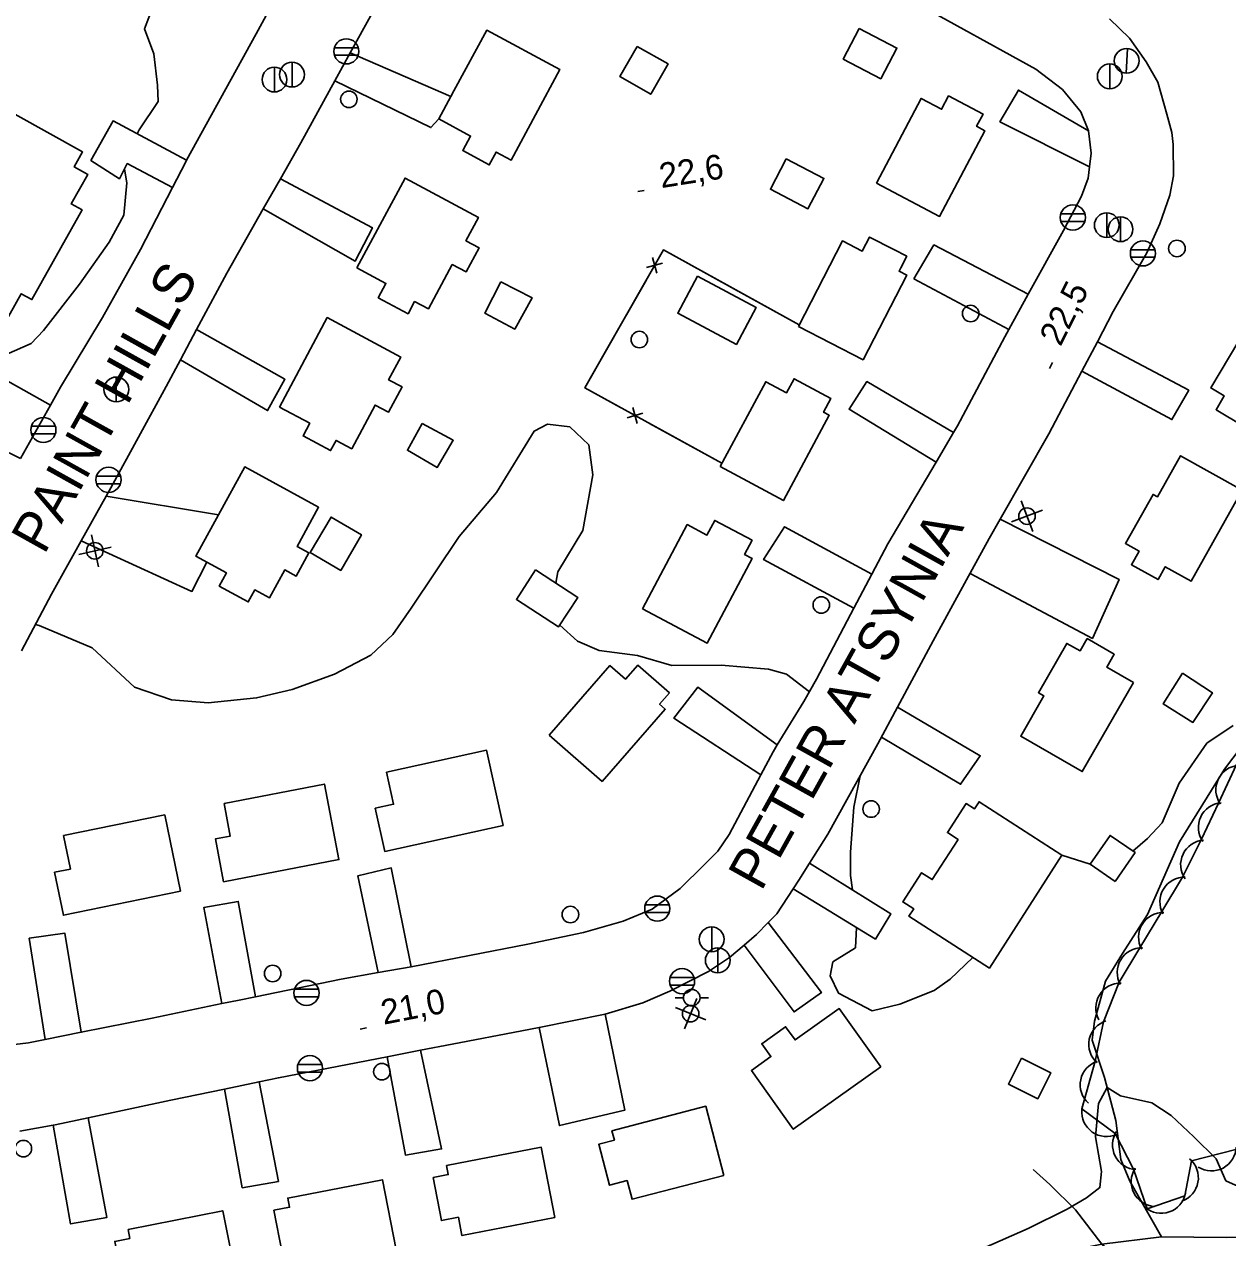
# Model space of a CAD drawing. Extents: x 646142 to 649934, y 5874075 to 5876351.
# Drawn here: x 646899.7 to 647045.4, y 5875229.3 to 5875376.2 of the extents above; entities that cross this region are included whole.
import ezdxf

# ---------------------------------------------------------------- set-up
doc = ezdxf.new("R2010")
doc.units = 0
for name, color, linetype in [('Niveau 1', 7, 'Continuous'), ('Niveau 15', 7, 'Continuous'), ('Niveau 19', 7, 'Continuous'), ('Niveau 2', 7, 'Continuous'), ('Niveau 21', 7, 'Continuous'), ('Niveau 22', 7, 'Continuous'), ('Niveau 3', 7, 'Continuous'), ('Niveau 31', 7, 'Continuous'), ('Niveau 36', 7, 'Continuous'), ('Niveau 37', 7, 'Continuous'), ('Niveau 4', 7, 'Continuous'), ('Niveau 44', 7, 'Continuous')]:
    doc.layers.add(name, color=color, linetype=linetype)

msp = doc.modelspace()

# ---------------------------------------------------------------- linework, layer by layer
at = {"layer": 'Niveau 1'}
msp.add_lwpolyline([(647015.79, 5875228.04), (647021.2, 5875230.42), (647025.93, 5875232.77), (647028.25, 5875234.14), (647029.89, 5875235.37), (647030.08, 5875237.33), (647029.35, 5875241.53), (647029.71, 5875245.58), (647030.76, 5875247.49), (647032.36, 5875246.48), (647036.18, 5875245.63), (647038.52, 5875244.09), (647041.26, 5875241.51), (647043.95, 5875238.87), (647045.15, 5875236.21), (647046.29, 5875235.67), (647047.84, 5875235.17), (647048.69, 5875235.73)], dxfattribs=at)
at = {"layer": 'Niveau 19'}
for points in [[(646951.31, 5875367.48), (646939.11, 5875372.76)], [(646937.27, 5875369.4), (646948.9, 5875363.73), (646949.84, 5875364.77)], [(647028.61, 5875358.96), (647017.78, 5875364.44), (647020.01, 5875368.26), (647028.52, 5875363.32), (647028.52, 5875363.32)], [(646917.61, 5875356.47), (646912.13, 5875359.36), (646911.18, 5875357.53), (646907.73, 5875359.75), (646910.41, 5875364.54), (646919.31, 5875359.76)], [(646928.6, 5875353.89), (646939.73, 5875347.56), (646941.81, 5875351.59), (646930.67, 5875357.53)], [(647021.21, 5875343.55), (647009.78, 5875349.51), (647007.37, 5875345.4)], [(647018.86, 5875339.28), (647007.37, 5875345.4)], [(646918.57, 5875335.62), (646929.11, 5875329.45), (646931.22, 5875333.26), (646920.52, 5875339.27)], [(647029.59, 5875337.79), (647040.64, 5875331.92), (647038.61, 5875328.36), (647027.71, 5875334.22)], [(646899.21, 5875323.65), (646890.97, 5875327.69), (646894.68, 5875334.67), (646902.84, 5875330.13)], [(647010.06, 5875323.23), (646999.52, 5875329.62), (647001.68, 5875332.97), (647012.18, 5875326.81)], [(646909.58, 5875319.11), (646923.17, 5875316.82)], [(647017.81, 5875316.3), (647032.21, 5875309.02), (647028.97, 5875301.88), (647014.16, 5875309.75)], [(647000.11, 5875305.54), (646989.16, 5875311.42), (646991.71, 5875315.39), (647002.29, 5875309.66)], [(646921.75, 5875311.11), (646919.96, 5875307.57), (646906.56, 5875313.69)], [(646988.85, 5875285.37), (646978.31, 5875292.2), (646981.22, 5875295.98), (646990.82, 5875288.97)], [(647005.37, 5875293.53), (647015.39, 5875287.66), (647013.01, 5875284.21), (647003.43, 5875289.9)], [(646942.49, 5875261.41), (646940.06, 5875273.13), (646944.09, 5875274.08), (646946.48, 5875262.11)], [(646994.73, 5875274.66), (647004.56, 5875268.54), (647002.71, 5875265.46), (646992.75, 5875271.55)], [(646923.58, 5875257.65), (646921.39, 5875269.29), (646925.56, 5875270.03), (646927.64, 5875258.49)], [(646989.74, 5875267.48), (646996.16, 5875259), (646992.86, 5875256.65), (646986.81, 5875264.75)], [(646902.17, 5875253.31), (646900.26, 5875265.56), (646904.55, 5875266.2), (646906.56, 5875254.18)], [(646969.98, 5875256.37), (646972.38, 5875244.77), (646964.45, 5875242.89), (646962.01, 5875254.77)], [(646947.63, 5875252), (646950.19, 5875240.07), (646945.8, 5875239.31), (646943.6, 5875251.22)], [(646928.08, 5875248.19), (646930.43, 5875236.12), (646926.04, 5875235.35), (646923.91, 5875247.31)], [(646907.41, 5875243.83), (646909.65, 5875231.74), (646905.26, 5875230.97), (646903.14, 5875242.93)]]:
    msp.add_lwpolyline(points, dxfattribs=at)
at = {"layer": 'Niveau 2'}
for points in [[(646911.01, 5875394.37), (646913.78, 5875394.03), (646915.56, 5875391.84), (646918.14, 5875389.28), (646922.08, 5875386.26), (646922.62, 5875384.49), (646922.21, 5875383.52), (646920.33, 5875381.81), (646917.4, 5875380.25), (646915.25, 5875378.44), (646914.23, 5875375.68), (646915.36, 5875372.67), (646915.77, 5875368.88), (646915.87, 5875366.88), (646913.55, 5875363.45), (646913.33, 5875362.97)], [(646911.78, 5875358.68), (646912.07, 5875357.03), (646911.7, 5875353.14), (646909.93, 5875349.84), (646906.36, 5875344.76), (646901.98, 5875339.14), (646900.49, 5875337.58), (646897.48, 5875336.24)], [(646901.01, 5875303.54), (646901.45, 5875303.43), (646907.89, 5875300.72), (646913.01, 5875295.96), (646917.48, 5875294.44), (646921.93, 5875294.06), (646927.78, 5875294.66), (646932.08, 5875295.7), (646937.22, 5875297.53), (646941.62, 5875299.84), (646944.27, 5875302.34), (646946.5, 5875305.53), (646952.33, 5875314.2), (646956.85, 5875319.56), (646961.38, 5875326.98), (646963.02, 5875327.81), (646965.69, 5875327.5), (646967.99, 5875325.32), (646968.5, 5875321.66), (646967.28, 5875314.92), (646964.27, 5875309.92), (646964.02, 5875308.56)], [(646964.49, 5875303.48), (646966.65, 5875301.56), (646969.25, 5875300.39), (646973.89, 5875299.81), (646978.04, 5875298.6), (646984.05, 5875298.64), (646989.78, 5875298.14), (646991.96, 5875297.54), (646994.71, 5875295.42)], [(647033.88, 5875276.13), (647035.66, 5875277.66), (647037.41, 5875279.53), (647039.47, 5875284.35), (647042.84, 5875289.17), (647046.04, 5875291.33)], [(647000.86, 5875285.24), (647000.11, 5875281.43), (646999.67, 5875276), (646999.69, 5875273.15), (646999.93, 5875271.43)], [(647025.29, 5875275.62), (647028.71, 5875274.54)], [(647000.41, 5875266.87), (647000.29, 5875264.42), (646997.55, 5875262.71), (646997.22, 5875261.02), (646998.25, 5875258.91), (647002.31, 5875256.78), (647005.66, 5875257.59), (647009.83, 5875259.24), (647011.75, 5875260.62), (647014.51, 5875263.24)]]:
    msp.add_lwpolyline(points, dxfattribs=at)
at = {"layer": 'Niveau 21'}
for points in [[(646899.21, 5875323.65), (646902.84, 5875330.13), (646904.06, 5875332.31), (646909.11, 5875340.72), (646913.72, 5875348.95), (646917.61, 5875356.47), (646919.22, 5875359.59), (646919.31, 5875359.76), (646927.75, 5875375.07), (646935.59, 5875389.56), (646944.69, 5875405.13), (646946.18, 5875409.44), (646949.41, 5875414.66), (646951.04, 5875416.58), (646952.6, 5875417), (646956.05, 5875416.95), (646958.39, 5875416.55), (646962.59, 5875414.87), (646977.24, 5875406.87), (646995.76, 5875396.83)], [(646995.56, 5875296.93), (647000.11, 5875305.54), (647002.29, 5875309.66), (647004.22, 5875313.31), (647010.06, 5875323.23), (647012.18, 5875326.81), (647012.65, 5875327.62), (647018.37, 5875338.39), (647018.86, 5875339.28), (647021.21, 5875343.55), (647025.46, 5875351.27), (647027.65, 5875355.43), (647028.45, 5875357.59), (647028.61, 5875358.96), (647028.81, 5875360.61), (647028.52, 5875363.32), (647027.59, 5875365.62), (647025.35, 5875368.32), (647022.11, 5875370.8), (647007.48, 5875378.88)], [(646941.76, 5875377.59), (646939.11, 5875372.76), (646937.27, 5875369.4), (646933.14, 5875361.87), (646930.67, 5875357.53), (646928.6, 5875353.89), (646924.18, 5875346.11), (646920.52, 5875339.27)], [(647031.04, 5875376.89), (647033.46, 5875374.55), (647035.49, 5875371.7), (647036.9, 5875369.24), (647038, 5875365.36), (647038.58, 5875363.14), (647038.74, 5875361.67), (647038.8, 5875357.9), (647038.36, 5875355.55), (647037.13, 5875352.08), (647035.56, 5875348.57), (647031.51, 5875341.44), (647029.59, 5875337.79), (647027.71, 5875334.22), (647023.71, 5875326.64), (647017.81, 5875316.3), (647016.48, 5875313.97), (647013.72, 5875308.96), (647009.68, 5875301.59), (647005.37, 5875293.53), (647003, 5875289.11), (646996.96, 5875278.19), (646994.73, 5875274.66), (646993.44, 5875272.62), (646992.75, 5875271.55), (646990.79, 5875268.52), (646989.74, 5875267.48), (646988.3, 5875266.04), (646986.81, 5875264.75), (646985.05, 5875263.24), (646982.49, 5875261.56), (646977.82, 5875259.16), (646974.53, 5875257.73), (646969.98, 5875256.37)], [(646920.52, 5875339.27), (646918.57, 5875335.62), (646916.84, 5875332.39), (646910.15, 5875320.12), (646909.58, 5875319.11), (646906.56, 5875313.69), (646902.95, 5875307.22), (646899.34, 5875300.36)], [(646897.11, 5875252.54), (646900.17, 5875252.91), (646902.17, 5875253.31), (646906.56, 5875254.18), (646915.13, 5875255.88), (646923.58, 5875257.65), (646925.68, 5875258.08), (646927.64, 5875258.49), (646938.03, 5875260.62), (646942.49, 5875261.41), (646946.48, 5875262.11), (646960.64, 5875264.87), (646967.37, 5875266.26), (646972.15, 5875267.64), (646975.66, 5875269.1), (646979.06, 5875271.58), (646981.96, 5875274.45), (646983.61, 5875276.13), (646985, 5875278.13), (646988.85, 5875285.37), (646990.33, 5875288.16), (646990.82, 5875288.97), (646994.03, 5875294.22), (646995.56, 5875296.93)], [(646969.98, 5875256.37), (646962.01, 5875254.77), (646959.88, 5875254.34), (646951.45, 5875252.74), (646947.63, 5875252), (646943.6, 5875251.22), (646930.43, 5875248.68), (646928.08, 5875248.19), (646923.91, 5875247.31), (646917.41, 5875245.95), (646907.41, 5875243.83), (646903.38, 5875242.98), (646903.14, 5875242.93), (646899.1, 5875242.22)]]:
    msp.add_lwpolyline(points, dxfattribs=at)
at = {"layer": 'Niveau 22'}
msp.add_lwpolyline([(647036.48, 5875223.14), (647036.24, 5875223.31), (647034.63, 5875224.37), (647032.46, 5875226.51), (647030.12, 5875228.52), (647026.92, 5875232.7), (647023.84, 5875235.76), (647021.81, 5875237.57)], dxfattribs=at)
at = {"layer": 'Niveau 3'}
for p, q in [((646973.93, 5875355.99), (646974.72, 5875356.11)), ((647023.78, 5875334.57), (647024.14, 5875335.28)), ((646940.32, 5875254.58), (646941.11, 5875254.73))]:
    msp.add_line(p, q, dxfattribs=at)
at = {"layer": 'Niveau 31'}
for points in [[(646949.84, 5875364.77), (646951.31, 5875367.48), (646951.68, 5875368.19), (646955.65, 5875375.52), (646964.51, 5875370.74), (646958.59, 5875359.78), (646956.78, 5875360.75), (646955.95, 5875359.21), (646952.75, 5875360.94), (646953.69, 5875362.69), (646949.84, 5875364.77)], [(647000.75, 5875375.73), (647005.3, 5875373.36), (647003.36, 5875369.64), (646998.81, 5875372.01), (647000.75, 5875375.73)], [(646973.87, 5875373.56), (646977.6, 5875371.44), (646975.51, 5875367.77), (646971.78, 5875369.9), (646973.87, 5875373.56)], [(647002.82, 5875357.01), (647008.23, 5875367.26), (647010.71, 5875365.95), (647011.56, 5875367.56), (647015.74, 5875365.35), (647014.96, 5875363.88), (647015.95, 5875363.35), (647010.47, 5875352.97), (647002.82, 5875357.01)], [(646886.56, 5875343.97), (646898.52, 5875365.36), (646906.72, 5875360.77), (646905.71, 5875358.96), (646907.34, 5875358.05), (646905.35, 5875354.49), (646906.66, 5875353.75), (646900.59, 5875342.89), (646899.3, 5875343.61), (646897.19, 5875339.84), (646895.76, 5875340.64), (646894.99, 5875339.26), (646886.56, 5875343.97)], [(646991.92, 5875359.95), (646996.47, 5875357.58), (646994.54, 5875353.89), (646990, 5875356.25), (646991.92, 5875359.95)], [(646939.92, 5875346.74), (646945.77, 5875357.62), (646954.65, 5875352.84), (646953.13, 5875350.02), (646954.72, 5875349.17), (646953.15, 5875346.24), (646951.48, 5875347.13), (646948.59, 5875341.76), (646946.91, 5875342.66), (646946.12, 5875341.18), (646942.51, 5875343.12), (646943.44, 5875344.85), (646939.92, 5875346.74)], [(646993.38, 5875339.65), (646998.72, 5875350.01), (647001.12, 5875348.77), (647002, 5875350.47), (647004.95, 5875348.95), (647006.51, 5875348.14), (647005.79, 5875346.74), (647005.58, 5875346.34), (647006.5, 5875345.87), (647006.5, 5875345.87), (647001.21, 5875335.62), (646993.38, 5875339.65)], [(646981.16, 5875345.73), (646988.26, 5875341.96), (646985.87, 5875337.47), (646978.78, 5875341.24), (646981.16, 5875345.73)], [(646957.36, 5875345.06), (646961.15, 5875343.11), (646959.05, 5875339.33), (646955.43, 5875341.25), (646957.36, 5875345.06), (646957.36, 5875345.06)], [(647057.44, 5875338.35), (647051.05, 5875327.65), (647048.29, 5875329.3), (647047.27, 5875327.59), (647043.95, 5875329.57), (647044.94, 5875331.23), (647043.3, 5875332.21), (647046.69, 5875337.9), (647047.04, 5875337.69), (647050.07, 5875342.75), (647057.44, 5875338.35)], [(646930.54, 5875329.89), (646936.34, 5875340.71), (646945.24, 5875335.94), (646943.76, 5875333.19), (646945.39, 5875332.32), (646943.75, 5875329.26), (646942.14, 5875330.12), (646939.3, 5875324.84), (646937.41, 5875325.85), (646936.75, 5875324.61), (646933.41, 5875326.4), (646934.22, 5875327.92), (646930.54, 5875329.89)], [(646983.9, 5875322.7), (646989.42, 5875332.95), (646991.94, 5875331.6), (646992.85, 5875333.31), (646997.32, 5875330.91), (646996.43, 5875329.26), (646997.12, 5875328.89), (646991.57, 5875318.57), (646983.9, 5875322.7)], [(646947.82, 5875327.9), (646951.6, 5875325.87), (646949.66, 5875322.58), (646946.05, 5875324.65), (646947.82, 5875327.9), (646947.82, 5875327.9)], [(647047.11, 5875319.81), (647040.93, 5875308.79), (647037.8, 5875310.55), (647036.92, 5875309), (647033.71, 5875310.8), (647034.63, 5875312.44), (647032.98, 5875313.37), (647036.32, 5875319.31), (647036.85, 5875319.01), (647039.65, 5875324), (647047.11, 5875319.81)], [(646921.75, 5875311.11), (646920.44, 5875311.82), (646923.17, 5875316.82), (646926.35, 5875322.64), (646935.28, 5875317.76), (646932.69, 5875313.02), (646934.12, 5875312.24), (646932.58, 5875309.42), (646931.2, 5875310.17), (646929.34, 5875306.77), (646927.56, 5875307.74), (646926.77, 5875306.29), (646923.26, 5875308.2), (646924.13, 5875309.8), (646920.44, 5875311.82)], [(646934.29, 5875312.26), (646936.8, 5875316.56), (646940.48, 5875314.42), (646937.98, 5875310.11), (646934.29, 5875312.26)], [(646974.51, 5875305.46), (646979.92, 5875315.65), (646982.31, 5875314.38), (646983.25, 5875316.16), (646987.77, 5875313.76), (646986.86, 5875312.04), (646987.79, 5875311.54), (646982.35, 5875301.3), (646974.51, 5875305.46)], [(646961.56, 5875310.16), (646966.67, 5875306.84), (646964.35, 5875303.28), (646959.25, 5875306.6), (646961.56, 5875310.16)], [(647033.95, 5875296.54), (647027.75, 5875285.75), (647020.31, 5875290.03), (647023.11, 5875294.91), (647022.44, 5875295.29), (647025.88, 5875301.27), (647027.48, 5875300.35), (647028.35, 5875301.85), (647031.63, 5875299.96), (647030.73, 5875298.39), (647033.95, 5875296.54)], [(646963.19, 5875290.17), (646970.57, 5875298.59), (646972.46, 5875296.94), (646973.93, 5875298.63), (646977.77, 5875295.27), (646976.57, 5875293.9), (646977.27, 5875293.29), (646969.62, 5875284.55), (646963.19, 5875290.17)], [(647039.88, 5875297.65), (647043.5, 5875295.29), (647041.14, 5875291.7), (647037.55, 5875293.94), (647039.88, 5875297.65), (647039.88, 5875297.65)], [(646943.5, 5875285.66), (646955.62, 5875288.33), (646957.63, 5875279.24), (646943.31, 5875276.08), (646942.15, 5875281.31), (646944.36, 5875281.79), (646943.5, 5875285.66)], [(646923.84, 5875281.89), (646936, 5875284.23), (646937.75, 5875275.09), (646923.79, 5875272.4), (646922.79, 5875277.59), (646924.6, 5875277.94), (646923.84, 5875281.89)], [(647025.29, 5875275.62), (647016.5, 5875261.96), (647006.77, 5875268.23), (647007.34, 5875269.12), (647006.01, 5875269.97), (647008.29, 5875273.5), (647009.59, 5875272.67), (647012.72, 5875277.52), (647011.42, 5875278.36), (647013.69, 5875281.87), (647014.69, 5875281.22), (647015.25, 5875282.09), (647025.29, 5875275.62)], [(646904.41, 5875277.99), (646916.67, 5875280.51), (646918.57, 5875271.28), (646904.4, 5875268.36), (646903.33, 5875273.56), (646905.24, 5875273.95), (646904.41, 5875277.99)], [(647031.74, 5875272.46), (647028.71, 5875274.54), (647031.12, 5875278.03), (647034.14, 5875275.95), (647031.74, 5875272.46)], [(647003.36, 5875250), (646992.76, 5875242.44), (646987.69, 5875249.55), (646990.06, 5875251.24), (646988.94, 5875252.8), (646991.84, 5875254.86), (646992.98, 5875253.26), (646998.32, 5875257.06), (647003.36, 5875250)], [(647020.38, 5875251.06), (647023.95, 5875249.27), (647022.37, 5875246.13), (647018.81, 5875247.92), (647020.38, 5875251.06)], [(646984.34, 5875236.86), (646973.24, 5875233.96), (646972.65, 5875236.22), (646970.5, 5875235.66), (646969.21, 5875240.63), (646971.1, 5875241.13), (646970.8, 5875242.27), (646982.16, 5875245.23), (646984.34, 5875236.86)], [(646963.89, 5875231.74), (646952.65, 5875229.56), (646952.22, 5875231.79), (646950.17, 5875231.39), (646949.17, 5875236.59), (646950.99, 5875236.95), (646950.78, 5875238.05), (646962.24, 5875240.27), (646963.89, 5875231.74)], [(646944.67, 5875227.85), (646933.59, 5875225.69), (646933.15, 5875227.92), (646930.89, 5875227.48), (646929.88, 5875232.64), (646931.77, 5875233), (646931.55, 5875234.11), (646943.02, 5875236.33), (646944.67, 5875227.85)], [(646912.22, 5875230.32), (646923.69, 5875232.58), (646925.34, 5875224.23), (646913.88, 5875221.97), (646913.43, 5875224.25), (646911.6, 5875223.89), (646910.62, 5875228.86), (646912.43, 5875229.22), (646912.22, 5875230.32)]]:
    msp.add_lwpolyline(points, dxfattribs=at)
at = {"layer": 'Niveau 36'}
for p, q in [((646940.09, 5875373.4), (646937.21, 5875373.4)), ((646937.21, 5875372.48), (646940.09, 5875372.48)), ((647033.07, 5875370.3), (647033.21, 5875373.3)), ((646929.96, 5875368.03), (646929.96, 5875371.03)), ((646932.08, 5875368.63), (646932.08, 5875371.63)), ((647031.09, 5875368.42), (647031.09, 5875371.42)), ((647028.05, 5875353.29), (647025.17, 5875353.29)), ((647030.73, 5875350.4), (647030.73, 5875353.4)), ((647025.17, 5875352.37), (647028.05, 5875352.37)), ((647032.39, 5875349.91), (647032.39, 5875352.91)), ((647036.53, 5875348.94), (647033.65, 5875348.94)), ((647033.65, 5875348.02), (647036.53, 5875348.02)), ((646910.8, 5875330.52), (646910.8, 5875333.52)), ((646903.41, 5875327.56), (646900.53, 5875327.56)), ((646900.53, 5875326.64), (646903.41, 5875326.64)), ((646911.3, 5875321.53), (646908.42, 5875321.53)), ((646908.42, 5875320.61), (646911.3, 5875320.61)), ((647020.35, 5875318.55), (647021.77, 5875314.82)), ((647022.93, 5875317.4), (647019.2, 5875315.98)), ((646907.78, 5875314.43), (646908.64, 5875310.53)), ((646910.16, 5875312.91), (646906.26, 5875312.05)), ((646977.73, 5875269.61), (646974.85, 5875269.61)), ((646974.85, 5875268.69), (646977.73, 5875268.69)), ((646982.89, 5875263.93), (646982.89, 5875266.93)), ((646983.63, 5875261.39), (646983.63, 5875264.39)), ((646980.74, 5875260.82), (646977.86, 5875260.82)), ((646935.27, 5875259.4), (646932.39, 5875259.4)), ((646977.86, 5875259.9), (646980.74, 5875259.9)), ((646932.39, 5875258.48), (646935.27, 5875258.48)), ((646978.48, 5875258.37), (646979.48, 5875258.37)), ((646981.08, 5875258.28), (646979.59, 5875254.59)), ((646982.48, 5875258.37), (646981.48, 5875258.37)), ((646982.19, 5875255.69), (646978.49, 5875257.18)), ((646935.68, 5875250.29), (646932.8, 5875250.29)), ((646932.8, 5875249.37), (646935.68, 5875249.37))]:
    msp.add_line(p, q, dxfattribs=at)
for centre, radius in [((646938.65, 5875372.95), 1.52), ((647033.13, 5875371.81), 1.5), ((646929.95, 5875369.54), 1.5), ((646932.07, 5875370.14), 1.5), ((647031.08, 5875369.93), 1.5), ((646938.96, 5875367.15), 1), ((647026.61, 5875352.84), 1.52), ((647030.72, 5875351.91), 1.5), ((647032.38, 5875351.42), 1.5), ((647039.21, 5875349.09), 1), ((647035.09, 5875348.49), 1.52), ((647014.24, 5875341.21), 1), ((646974.13, 5875338.06), 1), ((646910.8, 5875332.02), 1.5), ((646901.97, 5875327.11), 1.52), ((646909.86, 5875321.08), 1.52), ((647021.06, 5875316.68), 1), ((646908.2, 5875312.48), 1), ((646996.15, 5875305.92), 1), ((647002.19, 5875281.21), 1), ((646965.78, 5875268.44), 1), ((646976.29, 5875269.16), 1.52), ((646982.88, 5875265.44), 1.5), ((646983.62, 5875262.9), 1.5), ((646929.73, 5875261.3), 1), ((646933.83, 5875258.95), 1.52), ((646979.3, 5875260.37), 1.52), ((646980.47, 5875258.37), 1), ((646980.33, 5875256.44), 1), ((646934.24, 5875249.84), 1.52), ((646942.95, 5875249.41), 1), ((646899.55, 5875240.1), 1)]:
    msp.add_circle(centre, radius, dxfattribs=at)
at = {"layer": 'Niveau 37'}
for points in [[(646984.13, 5875323.11), (646967.53, 5875332.2), (646977.04, 5875348.92), (646993.49, 5875339.86)], [(646984.13, 5875323.11), (646967.53, 5875332.2), (646977.04, 5875348.92), (646993.49, 5875339.86)], [(646984.13, 5875323.11), (646967.53, 5875332.2), (646977.04, 5875348.92), (646993.49, 5875339.86)], [(646976.96, 5875348.78), (646977.04, 5875348.92), (646985.66, 5875344.18)], [(646976.94, 5875347.31), (646975.01, 5875346.78)], [(646976.24, 5875346.08), (646975.71, 5875348.01)], [(646970.04, 5875336.61), (646974.98, 5875345.3)], [(646985.66, 5875344.18), (646993.49, 5875339.86)], [(646971.85, 5875329.84), (646967.53, 5875332.2), (646970.04, 5875336.61)], [(646973.32, 5875329.84), (646973.88, 5875327.91)], [(646974.56, 5875329.16), (646972.64, 5875328.59)], [(646984.13, 5875323.11), (646975.35, 5875327.91)]]:
    msp.add_lwpolyline(points, dxfattribs=at)
at = {"layer": 'Niveau 4'}
for points in [[(647057.18, 5875291.99), (647052.37, 5875290.94), (647048.71, 5875289.81), (647047, 5875288.69), (647044.99, 5875286.04), (647039.52, 5875277.25), (647035.66, 5875268.44), (647032.61, 5875263.72), (647030.57, 5875260.38), (647029.25, 5875255.53), (647028.93, 5875253.21), (647030.45, 5875248.7), (647031.81, 5875243.49), (647032.43, 5875238.77), (647033.51, 5875236.15), (647037.36, 5875229.41)], [(646997.61, 5875221.57), (647006.15, 5875223.18), (647017.99, 5875226.12), (647030.12, 5875228.52), (647037.36, 5875229.41), (647045.16, 5875229.33), (647056.59, 5875229.59), (647066.97, 5875230.06), (647076.56, 5875231.46), (647089.06, 5875232.42), (647101.26, 5875232.88), (647111.96, 5875233.39), (647117.73, 5875233.61)]]:
    msp.add_lwpolyline(points, dxfattribs=at)
at = {"layer": 'Niveau 44'}
msp.add_lwpolyline([(647046.43, 5875286.59), (647044.24, 5875281.94), (647042.17, 5875277.55), (647039.9, 5875272.96), (647037.39, 5875268.81), (647034.73, 5875264.41), (647032.22, 5875260.25), (647030.32, 5875255.45), (647029.31, 5875250.7), (647027.7, 5875244.91), (647031.74, 5875241.92), (647033.94, 5875237.59), (647035.59, 5875232.8), (647040.17, 5875234.39), (647040.99, 5875238.63), (647046.36, 5875239.98)], dxfattribs=at)
for centre, start, end in [((647046.93, 5875283.52), 94.7687, 214.7466), ((647044.8, 5875278.99), 94.7687, 214.7466), ((647042.66, 5875274.47), 94.7687, 214.7466), ((647040.15, 5875269.98), 88.8637, 208.8416), ((647037.57, 5875265.7), 88.8637, 208.8416), ((647034.98, 5875261.42), 88.8637, 208.8416), ((647032.39, 5875257.14), 88.8637, 208.8416), ((647031.54, 5875252.71), 108.0671, 228.045), ((647030.5, 5875247.82), 108.0671, 228.045), ((647030.68, 5875244.56), 167.3801, 287.3581), ((647034.41, 5875240.55), 146.9099, 266.8879), ((647043.39, 5875240.4), 237.8949, 357.8728), ((647038.81, 5875236.56), 289.6476, 49.6255), ((647036.68, 5875236.09), 146.9099, 266.8879), ((647037.3, 5875235.26), 229.0836, 349.0615)]:
    msp.add_arc(centre, 3, start, end, dxfattribs=at)

# ---------------------------------------------------------------- texts
at = {"layer": 'Niveau 15'}
for s, p in [('PAINT HILLS', (646902.07, 5875311.91)), ('PETER ATSYNIA', (646988.88, 5875271.14))]:
    msp.add_text(s, height=4.8, rotation=60.888, dxfattribs=at).set_placement(p)
at = {"layer": 'Niveau 3'}
for s, rotation, p in [('22,6 ', 8.941, (646976.78, 5875356.39)), ('22,5 ', 63.33, (647025.11, 5875337.12)), ('21,0 ', 11.0043, (646943.16, 5875255.09))]:
    msp.add_text(s, height=3, rotation=rotation, dxfattribs=at).set_placement(p)

doc.saveas('drawing.dxf')
